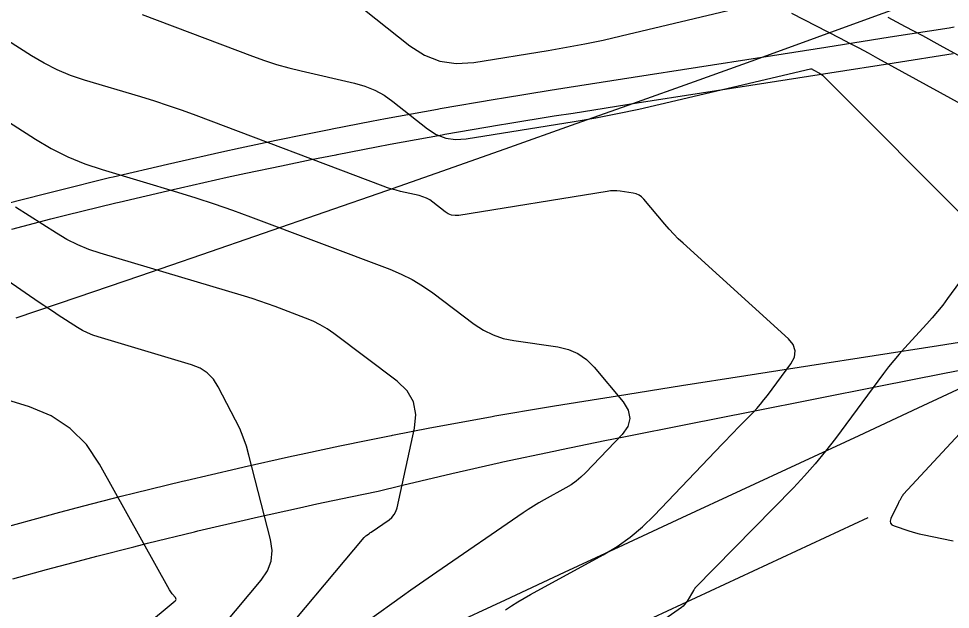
# Model space of a CAD drawing. Extents: x 1354696 to 1366163, y 660729 to 670380.
# Drawn here: x 1361435.4 to 1361507.1, y 664799.9 to 664845.3 of the extents above; entities that cross this region are included whole.
import ezdxf

# ---------------------------------------------------------------- set-up
doc = ezdxf.new("R2010")
doc.units = 0
for name, color, linetype in [('R_Contours', 7, 'Continuous'), ('R_Detour', 7, 'Continuous'), ('R_Erosion', 7, 'Continuous'), ('R_Fin Surface', 7, 'Continuous')]:
    doc.layers.add(name, color=color, linetype=linetype)

msp = doc.modelspace()

# ---------------------------------------------------------------- linework, layer by layer
at = {"layer": 'R_Contours'}
for points in [[(1361472.844, 664799.824), (1361473.316, 664800.14), (1361473.796, 664800.444), (1361474.284, 664800.735), (1361474.78, 664801.014), (1361480.366, 664804.069), (1361481.434, 664804.708), (1361482.443, 664805.422), (1361483.394, 664806.214), (1361484.285, 664807.081), (1361489.523, 664812.583), (1361489.817, 664812.89), (1361490.111, 664813.196), (1361490.407, 664813.501), (1361490.704, 664813.805), (1361491.894, 664815.017), (1361492.186, 664815.325), (1361492.467, 664815.643), (1361492.736, 664815.97), (1361492.995, 664816.306), (1361494.808, 664818.756), (1361495.086, 664819.267), (1361495.147, 664819.757), (1361494.991, 664820.226), (1361494.619, 664820.673), (1361486.511, 664828.028), (1361486.143, 664828.374), (1361485.788, 664828.731), (1361485.445, 664829.099), (1361485.115, 664829.48), (1361483.495, 664831.413), (1361483.321, 664831.587), (1361483.126, 664831.722), (1361482.908, 664831.818), (1361482.668, 664831.874), (1361481.666, 664832.02), (1361481.415, 664832.047), (1361481.165, 664832.055), (1361480.915, 664832.043), (1361480.665, 664832.012), (1361469.246, 664830.161), (1361468.959, 664830.143), (1361468.687, 664830.182), (1361468.431, 664830.28), (1361468.189, 664830.436), (1361467.254, 664831.178), (1361467.013, 664831.348), (1361466.758, 664831.489), (1361466.488, 664831.6), (1361466.205, 664831.681), (1361464.756, 664832.012), (1361464.419, 664832.095), (1361464.086, 664832.189), (1361463.756, 664832.294), (1361463.43, 664832.411), (1361449.048, 664837.836), (1361447.988, 664838.225), (1361446.922, 664838.595), (1361445.85, 664838.946), (1361444.771, 664839.278), (1361440.442, 664840.568), (1361439.376, 664840.926), (1361438.343, 664841.355), (1361437.342, 664841.856), (1361436.374, 664842.428), (1361427.478, 664848.111)], [(1361461.117, 664846.655), (1361465.474, 664843.201), (1361466.598, 664842.474), (1361467.794, 664842.018), (1361469.059, 664841.833), (1361470.396, 664841.919), (1361476.131, 664842.849), (1361477.541, 664843.091), (1361478.947, 664843.357), (1361480.347, 664843.649), (1361481.743, 664843.967), (1361490.926, 664846.14)], [(1361444.88, 664845.607), (1361453.367, 664842.406), (1361454.29, 664842.075), (1361455.224, 664841.777), (1361456.166, 664841.51), (1361457.119, 664841.276), (1361461.217, 664840.341), (1361462.02, 664840.111), (1361462.782, 664839.797), (1361463.504, 664839.399), (1361464.186, 664838.916), (1361466.832, 664836.819), (1361467.515, 664836.377), (1361468.24, 664836.1), (1361469.009, 664835.988), (1361469.821, 664836.04), (1361478.137, 664837.388), (1361479.798, 664837.673), (1361481.453, 664837.987), (1361483.102, 664838.331), (1361484.745, 664838.704), (1361496.313, 664841.442), (1361496.319, 664841.443), (1361496.325, 664841.444), (1361496.332, 664841.444), (1361496.338, 664841.444), (1361496.363, 664841.441), (1361496.37, 664841.44), (1361496.376, 664841.438), (1361496.382, 664841.436), (1361496.388, 664841.434), (1361496.459, 664841.397), (1361496.473, 664841.39), (1361496.487, 664841.383), (1361496.501, 664841.375), (1361496.514, 664841.368), (1361496.997, 664841.103), (1361497.08, 664841.054), (1361497.159, 664840.999), (1361497.233, 664840.939), (1361497.304, 664840.873), (1361508.855, 664829.307)], [(1361494.84, 664845.71), (1361498.599, 664843.79), (1361499.324, 664843.416), (1361500.045, 664843.038), (1361500.764, 664842.654), (1361501.481, 664842.264), (1361515.665, 664834.485)], [(1361502.271, 664845.394), (1361503.605, 664844.694), (1361504.933, 664843.984), (1361506.256, 664843.265), (1361512.509, 664839.835)], [(1361431.854, 664839.11), (1361436.666, 664836.036), (1361437.89, 664835.313), (1361439.155, 664834.679), (1361440.461, 664834.136), (1361441.809, 664833.684), (1361447.599, 664831.958), (1361449.016, 664831.522), (1361450.425, 664831.061), (1361451.825, 664830.575), (1361453.216, 664830.064), (1361463.939, 664826.02), (1361464.813, 664825.655), (1361465.654, 664825.231), (1361466.463, 664824.749), (1361467.24, 664824.208), (1361470.438, 664821.809), (1361471.141, 664821.345), (1361471.885, 664820.979), (1361472.67, 664820.71), (1361473.495, 664820.538), (1361476.875, 664820.046), (1361477.683, 664819.856), (1361478.417, 664819.534), (1361479.077, 664819.078), (1361479.663, 664818.49), (1361481.892, 664815.83), (1361482.292, 664815.19), (1361482.413, 664814.558), (1361482.253, 664813.936), (1361481.813, 664813.322), (1361478.992, 664810.358), (1361478.651, 664810.027), (1361478.288, 664809.725), (1361477.903, 664809.452), (1361477.495, 664809.208), (1361475.818, 664808.291), (1361475.402, 664808.057), (1361474.993, 664807.812), (1361474.589, 664807.557), (1361474.192, 664807.292), (1361467.554, 664802.735), (1361466.889, 664802.276), (1361466.227, 664801.814), (1361465.567, 664801.348), (1361464.909, 664800.878), (1361462.284, 664798.993)], [(1361454.402, 664796.384), (1361461.972, 664805.396), (1361462.01, 664805.439), (1361462.05, 664805.478), (1361462.092, 664805.515), (1361462.137, 664805.55), (1361462.322, 664805.682), (1361462.368, 664805.715), (1361462.415, 664805.748), (1361462.461, 664805.781), (1361462.508, 664805.813), (1361463.884, 664806.757), (1361464.106, 664806.941), (1361464.283, 664807.155), (1361464.415, 664807.399), (1361464.501, 664807.674), (1361465.851, 664813.802), (1361465.952, 664814.866), (1361465.762, 664815.823), (1361465.282, 664816.671), (1361464.512, 664817.412), (1361459.631, 664821.073), (1361459.12, 664821.429), (1361458.588, 664821.746), (1361458.034, 664822.025), (1361457.46, 664822.265), (1361455.118, 664823.148), (1361454.531, 664823.363), (1361453.941, 664823.568), (1361453.347, 664823.763), (1361452.749, 664823.947), (1361441.659, 664827.252), (1361440.777, 664827.548), (1361439.922, 664827.904), (1361439.094, 664828.318), (1361438.293, 664828.792), (1361435.142, 664830.804)], [(1361451.141, 664798.656), (1361454.048, 664802.118), (1361454.527, 664802.83), (1361454.805, 664803.587), (1361454.883, 664804.389), (1361454.76, 664805.238), (1361453.104, 664811.731), (1361452.905, 664812.425), (1361452.668, 664813.103), (1361452.393, 664813.767), (1361452.078, 664814.416), (1361450.743, 664816.983), (1361450.364, 664817.571), (1361449.895, 664818.049), (1361449.337, 664818.419), (1361448.689, 664818.68), (1361441.509, 664820.82), (1361441.093, 664820.96), (1361440.689, 664821.128), (1361440.297, 664821.323), (1361439.919, 664821.547), (1361438.431, 664822.498), (1361438.06, 664822.737), (1361437.691, 664822.979), (1361437.324, 664823.224), (1361436.959, 664823.472), (1361430.208, 664828.104)], [(1361509.054, 664826.785), (1361506.869, 664823.77), (1361506.491, 664823.264), (1361506.098, 664822.77), (1361505.69, 664822.288), (1361505.268, 664821.818), (1361503.551, 664819.962), (1361503.128, 664819.493), (1361502.718, 664819.012), (1361502.322, 664818.521), (1361501.94, 664818.018), (1361498.236, 664813.015), (1361497.477, 664812.026), (1361496.685, 664811.065), (1361495.86, 664810.132), (1361495.002, 664809.227), (1361487.426, 664801.509), (1361487.415, 664801.496), (1361487.404, 664801.482), (1361487.395, 664801.467), (1361487.386, 664801.451), (1361487.356, 664801.387), (1361487.348, 664801.37), (1361487.34, 664801.355), (1361487.332, 664801.339), (1361487.322, 664801.324), (1361486.823, 664800.501), (1361486.73, 664800.365), (1361486.626, 664800.24), (1361486.508, 664800.127), (1361486.378, 664800.025), (1361484.843, 664798.942)], [(1361434.652, 664790.651), (1361436.145, 664791.399), (1361436.512, 664791.595), (1361436.865, 664791.812), (1361437.206, 664792.049), (1361437.533, 664792.306), (1361447.415, 664800.515), (1361447.471, 664800.576), (1361447.493, 664800.64), (1361447.482, 664800.707), (1361447.438, 664800.777), (1361447.195, 664801.062), (1361447.136, 664801.134), (1361447.081, 664801.209), (1361447.03, 664801.287), (1361446.983, 664801.368), (1361441.613, 664811.043), (1361440.593, 664812.548), (1361439.352, 664813.781), (1361437.891, 664814.743), (1361436.21, 664815.434), (1361426.973, 664818.297)], [(1361509.769, 664815.516), (1361503.479, 664808.721), (1361503.433, 664808.668), (1361503.391, 664808.613), (1361503.352, 664808.556), (1361503.316, 664808.496), (1361503.18, 664808.252), (1361503.147, 664808.191), (1361503.114, 664808.129), (1361503.083, 664808.067), (1361503.052, 664808.004), (1361502.505, 664806.859), (1361502.445, 664806.664), (1361502.465, 664806.504), (1361502.566, 664806.378), (1361502.749, 664806.287), (1361503.878, 664805.912), (1361504.141, 664805.829), (1361504.407, 664805.753), (1361504.674, 664805.685), (1361504.944, 664805.625), (1361507.305, 664805.132)]]:
    msp.add_lwpolyline(points, dxfattribs=at)
at = {"layer": 'R_Detour'}
for points in [[(1361434.337, 664831.05), (1361437.375, 664831.831), (1361438.489, 664832.111), (1361442.381, 664833.066), (1361442.652, 664833.131), (1361446.825, 664834.109), (1361447.401, 664834.241), (1361451.007, 664835.045), (1361452.435, 664835.355), (1361455.199, 664835.94), (1361457.482, 664836.409), (1361459.399, 664836.793), (1361459.414, 664836.795), (1361459.505, 664836.813), (1361462.542, 664837.402), (1361463.607, 664837.603), (1361467.613, 664838.335), (1361467.824, 664838.372), (1361472.048, 664839.099), (1361472.694, 664839.206), (1361476.279, 664839.783), (1361477.74, 664840.012), (1361482.68, 664840.786), (1361487.62, 664841.56), (1361492.559, 664842.334), (1361497.499, 664843.108), (1361502.439, 664843.882), (1361506.974, 664844.592), (1361507.379, 664844.656)], [(1361434.842, 664829.115), (1361437.865, 664829.892), (1361438.975, 664830.171), (1361442.848, 664831.121), (1361443.118, 664831.186), (1361447.272, 664832.159), (1361447.845, 664832.29), (1361451.434, 664833.091), (1361452.856, 664833.4), (1361455.606, 664833.982), (1361457.879, 664834.449), (1361459.787, 664834.831), (1361459.802, 664834.833), (1361459.892, 664834.851), (1361462.915, 664835.437), (1361463.976, 664835.638), (1361467.962, 664836.365), (1361468.173, 664836.403), (1361472.377, 664837.126), (1361473.021, 664837.233), (1361476.588, 664837.807), (1361478.05, 664838.036), (1361482.989, 664838.81), (1361487.929, 664839.584), (1361492.869, 664840.358), (1361497.809, 664841.132), (1361502.748, 664841.906), (1361507.283, 664842.616)], [(1361433.854, 664806.063), (1361436.484, 664806.787), (1361438.55, 664807.342), (1361440.394, 664807.827), (1361443.262, 664808.564), (1361444.315, 664808.829), (1361447.989, 664809.73), (1361448.245, 664809.792), (1361452.185, 664810.715), (1361452.729, 664810.839), (1361456.134, 664811.599), (1361457.482, 664811.892), (1361460.091, 664812.444), (1361462.247, 664812.887), (1361464.057, 664813.249), (1361464.07, 664813.252), (1361464.156, 664813.269), (1361467.024, 664813.824), (1361468.03, 664814.014), (1361471.811, 664814.705), (1361472.011, 664814.74), (1361475.999, 664815.426), (1361476.609, 664815.528), (1361479.993, 664816.072), (1361481.455, 664816.301), (1361486.395, 664817.075), (1361491.334, 664817.849), (1361496.274, 664818.623), (1361501.214, 664819.397), (1361506.154, 664820.171), (1361510.688, 664820.881)], [(1361434.928, 664802.21), (1361437.532, 664802.926), (1361439.578, 664803.476), (1361441.404, 664803.957), (1361444.244, 664804.687), (1361445.286, 664804.949), (1361448.923, 664805.841), (1361449.177, 664805.902), (1361453.078, 664806.816), (1361453.617, 664806.939), (1361456.988, 664807.691), (1361458.323, 664807.981), (1361460.906, 664808.528), (1361463.041, 664808.966), (1361464.818, 664809.399), (1361464.832, 664809.402), (1361464.916, 664809.423), (1361467.733, 664810.091), (1361468.722, 664810.321), (1361472.441, 664811.16), (1361472.637, 664811.203), (1361476.563, 664812.047), (1361477.164, 664812.173), (1361480.498, 664812.853), (1361481.95, 664813.14), (1361486.859, 664814.111), (1361491.768, 664815.083), (1361496.677, 664816.054), (1361501.585, 664817.026), (1361506.494, 664817.997), (1361511, 664818.889)]]:
    msp.add_lwpolyline(points, dxfattribs=at)
at = {"layer": 'R_Erosion'}
msp.add_lwpolyline([(1361509.099, 664817.435), (1361504.564, 664815.329), (1361500.029, 664813.224), (1361495.494, 664811.118), (1361490.959, 664809.013), (1361486.424, 664806.907), (1361481.889, 664804.802), (1361477.354, 664802.696), (1361472.819, 664800.591), (1361468.284, 664798.485)], dxfattribs=at)
at = {"layer": 'R_Fin Surface'}
msp.add_line((1361457.205, 664786.727), (1361500.742, 664806.939), dxfattribs=at)
msp.add_lwpolyline([(1361435.183, 664822.286), (1361439.947, 664823.9), (1361444.706, 664825.521), (1361449.463, 664827.15), (1361454.215, 664828.787), (1361458.964, 664830.432), (1361463.71, 664832.085), (1361468.451, 664833.745), (1361473.19, 664835.413), (1361477.924, 664837.089), (1361482.655, 664838.773), (1361487.382, 664840.464), (1361492.106, 664842.163), (1361496.826, 664843.87), (1361501.542, 664845.585), (1361506.255, 664847.308), (1361511.256, 664849.154)], dxfattribs=at)

doc.saveas('drawing.dxf')
